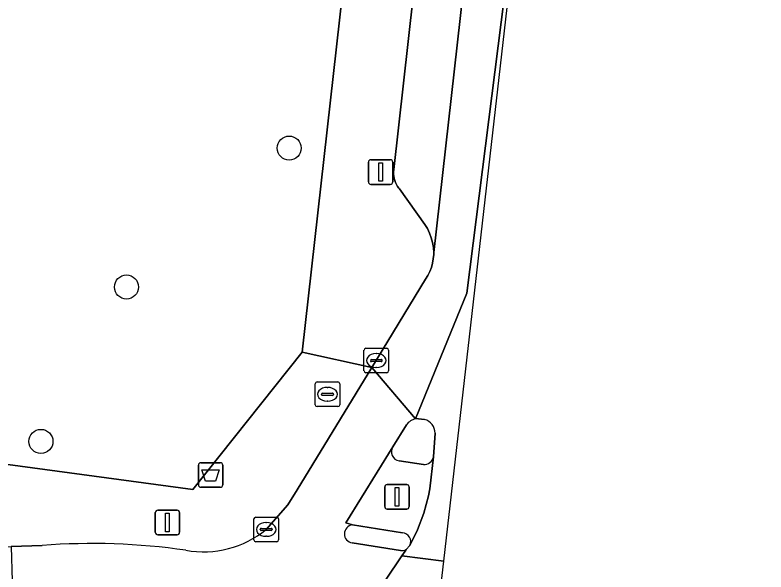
# Model space of a CAD drawing. Extents: x 161692 to 162379, y 380760 to 381678.
# Drawn here: x 162234.89 to 162265.4, y 380780.8 to 380803.45 of the extents above; entities that cross this region are included whole.
import ezdxf

# ---------------------------------------------------------------- set-up
doc = ezdxf.new("R2010")
doc.units = 0
for name, color, linetype in [('IMGEO_Afvalbak', 7, 'Continuous'), ('IMGEO_Boom', 7, 'Continuous'), ('IMGEO_Brandkraan', 7, 'Continuous'), ('IMGEO_Erf', 7, 'Continuous'), ('IMGEO_Fietspad_gesloten', 7, 'Continuous'), ('IMGEO_Kolk', 7, 'Continuous'), ('IMGEO_Lichtmast', 7, 'Continuous'), ('IMGEO_Parkeervlak_open', 7, 'Continuous'), ('IMGEO_Rijbaan_lokaal_gesloten', 7, 'Continuous'), ('IMGEO_Verkeerseiland_gesloten', 7, 'Continuous'), ('IMGEO_Verkeersregelinstallatiepaal', 7, 'Continuous'), ('IMGEO_Voetpad_open', 7, 'Continuous')]:
    doc.layers.add(name, color=color, linetype=linetype)

msp = doc.modelspace()

# ---------------------------------------------------------------- linework, layer by layer
at = {"layer": 'IMGEO_Afvalbak'}
for p, q in [((162242.339, 380784.343), (162242.339, 380785.143)), ((162242.339, 380785.143), (162242.339, 380784.343)), ((162242.439, 380785.243), (162243.229, 380785.243)), ((162243.229, 380785.243), (162242.439, 380785.243)), ((162243.329, 380785.143), (162243.329, 380784.343)), ((162243.329, 380784.343), (162243.329, 380785.143)), ((162243.229, 380784.243), (162242.439, 380784.243)), ((162242.439, 380784.243), (162243.229, 380784.243))]:
    msp.add_line(p, q, dxfattribs=at)
msp.add_lwpolyline([(162242.482, 380784.957), (162243.186, 380784.957), (162243.037, 380784.487), (162242.631, 380784.487), (162242.482, 380784.957)], dxfattribs=at)
for centre, start, end in [((162242.439, 380785.143), 90, 180), ((162242.439, 380785.143), 90, 180), ((162243.229, 380785.143), 0, 90), ((162243.229, 380785.143), 360, 90), ((162242.439, 380784.343), 180, 270), ((162242.439, 380784.343), 180, 270), ((162243.229, 380784.343), 270, 0), ((162243.229, 380784.343), 270, 0)]:
    msp.add_arc(centre, 0.1, start, end, dxfattribs=at)
at = {"layer": 'IMGEO_Boom'}
for centre in [(162246.03, 380798.036), (162239.418, 380792.387), (162235.942, 380786.11)]:
    msp.add_circle(centre, 0.489, dxfattribs=at)
at = {"layer": 'IMGEO_Brandkraan'}
for p, q in [((162247.085, 380787.6), (162247.085, 380788.452)), ((162247.16, 380788.526), (162248.012, 380788.526)), ((162248.086, 380788.452), (162248.086, 380787.6)), ((162247.387, 380788.069), (162247.785, 380788.069)), ((162247.573, 380788.306), (162247.598, 380788.306)), ((162247.344, 380788.02), (162247.344, 380788.032)), ((162247.782, 380787.983), (162247.384, 380787.983)), ((162247.828, 380788.032), (162247.828, 380788.02)), ((162248.012, 380787.526), (162247.16, 380787.526)), ((162247.596, 380787.746), (162247.571, 380787.746))]:
    msp.add_line(p, q, dxfattribs=at)
for points in [[(162247.085, 380787.6), (162247.085, 380788.452)], [(162247.16, 380788.526), (162248.012, 380788.526)], [(162248.086, 380788.452), (162248.086, 380787.6)], [(162248.012, 380787.526), (162247.16, 380787.526)]]:
    msp.add_lwpolyline(points, dxfattribs=at)
for centre, radius, start, end in [((162247.162, 380788.45), 0.0765, 91.552, 178.448), ((162247.162, 380788.45), 0.0765, 91.552, 178.448), ((162248.01, 380788.45), 0.0765, 1.552, 88.448), ((162248.01, 380788.45), 0.0765, 1.552, 88.448), ((162247.384, 380788.029), 0.0403, 85.8775, 175.7526), ((162247.789, 380788.031), 0.0386, 1.7309, 96.639), ((162247.381, 380788.019), 0.0366, 178.938, 274.7102), ((162247.785, 380788.026), 0.043, 264.8664, 352.4533), ((162247.162, 380787.602), 0.0765, 181.552, 268.448), ((162247.162, 380787.602), 0.0765, 181.552, 268.448), ((162248.01, 380787.602), 0.0765, 271.552, 358.448), ((162248.01, 380787.602), 0.0765, 271.552, 358.448)]:
    msp.add_arc(centre, radius, start, end, dxfattribs=at)
for centre, major_axis, ratio, start_param, end_param in [((162247.572, 380788.026), (-0.387, 0.002), 0.722429, 4.712389, 7.853982), ((162247.597, 380788.026), (-0.39, 0.002), 0.717154, 1.570796, 4.712389)]:
    msp.add_ellipse(centre, major_axis=major_axis, ratio=ratio, start_param=start_param, end_param=end_param, dxfattribs=at)
at = {"layer": 'IMGEO_Erf'}
msp.add_lwpolyline([(162203.847, 380789.736), (162233.587, 380785.305), (162242.108, 380784.149), (162246.56, 380789.741), (162249.602, 380816.878), (162249.47, 380816.884), (162249.361, 380816.897), (162246.653, 380817.219), (162246.716, 380820.995), (162246.77, 380824.269), (162250.291, 380823.85), (162251.938, 380837.39), (162252.733, 380846.078), (162253.066, 380849.15)], dxfattribs=at)
at = {"layer": 'IMGEO_Fietspad_gesloten'}
for points in [[(162251.168, 380787.021), (162249.39, 380789.116), (162246.35, 380784.142), (162245.978, 380783.533), (162245.098, 380782.531)], [(162248.603, 380782.715), (162248.337, 380782.795), (162250.238, 380785.892), (162250.798, 380786.788)], [(162250.558, 380781.677), (162248.589, 380781.982)], [(162235.998, 380781.878), (162234.739, 380781.832), (162234.771, 380780.432), (162234.785, 380779.843), (162238.439, 380779.974), (162242.769, 380779.566)], [(162250.613, 380781.461), (162250.737, 380781.647), (162250.779, 380781.71)], [(162246.931, 380778.227), (162248.484, 380779.13), (162249.949, 380780.468), (162250.613, 380781.461)]]:
    msp.add_lwpolyline(points, dxfattribs=at)
for centre, radius, start, end in [((162251.248, 380786.483), 0.544, 98.4887, 145.911), ((162248.64, 380782.348), 0.369, 95.7737, 262.0379), ((162242.54, 380785.667), 4.047, 259.9418, 309.2099), ((162238.041, 380755.752), 26.206, 81.6805, 94.4717), ((162250.62, 380782.018), 0.346, 259.6678, 297.3176)]:
    msp.add_arc(centre, radius, start, end, dxfattribs=at)
at = {"layer": 'IMGEO_Kolk'}
for p, q in [((162249.144, 380789.899), (162249.996, 380789.899)), ((162249.069, 380788.973), (162249.069, 380789.825)), ((162249.557, 380789.679), (162249.582, 380789.679)), ((162250.07, 380789.825), (162250.07, 380788.973)), ((162249.328, 380789.393), (162249.328, 380789.405)), ((162249.766, 380789.356), (162249.368, 380789.356)), ((162249.371, 380789.442), (162249.769, 380789.442)), ((162249.812, 380789.405), (162249.812, 380789.393)), ((162249.58, 380789.119), (162249.555, 380789.119)), ((162249.996, 380788.899), (162249.144, 380788.899)), ((162244.597, 380782.105), (162244.597, 380782.957)), ((162244.672, 380783.031), (162245.524, 380783.031)), ((162245.598, 380782.957), (162245.598, 380782.105)), ((162244.899, 380782.574), (162245.297, 380782.574)), ((162245.085, 380782.811), (162245.11, 380782.811)), ((162244.856, 380782.525), (162244.856, 380782.537)), ((162245.294, 380782.488), (162244.896, 380782.488)), ((162245.34, 380782.537), (162245.34, 380782.525)), ((162245.524, 380782.031), (162244.672, 380782.031)), ((162245.108, 380782.251), (162245.083, 380782.251))]:
    msp.add_line(p, q, dxfattribs=at)
for points in [[(162249.144, 380789.899), (162249.996, 380789.899)], [(162249.069, 380788.973), (162249.069, 380789.825)], [(162250.07, 380789.825), (162250.07, 380788.973)], [(162249.996, 380788.899), (162249.144, 380788.899)], [(162244.597, 380782.105), (162244.597, 380782.957)], [(162244.672, 380783.031), (162245.524, 380783.031)], [(162245.598, 380782.957), (162245.598, 380782.105)], [(162245.524, 380782.031), (162244.672, 380782.031)]]:
    msp.add_lwpolyline(points, dxfattribs=at)
for centre, radius, start, end in [((162249.146, 380789.823), 0.0765, 91.552, 178.448), ((162249.146, 380789.823), 0.0765, 91.552, 178.448), ((162249.994, 380789.823), 0.0765, 1.552, 88.448), ((162249.994, 380789.823), 0.0765, 1.552, 88.448), ((162249.368, 380789.402), 0.0403, 85.8775, 175.7526), ((162249.365, 380789.392), 0.0366, 178.938, 274.7102), ((162249.769, 380789.399), 0.043, 264.8664, 352.4533), ((162249.773, 380789.404), 0.0386, 1.7309, 96.639), ((162249.146, 380788.975), 0.0765, 181.552, 268.448), ((162249.146, 380788.975), 0.0765, 181.552, 268.448), ((162249.994, 380788.975), 0.0765, 271.552, 358.448), ((162249.994, 380788.975), 0.0765, 271.552, 358.448), ((162244.674, 380782.955), 0.0765, 91.552, 178.448), ((162244.674, 380782.955), 0.0765, 91.552, 178.448), ((162245.522, 380782.955), 0.0765, 1.552, 88.448), ((162245.522, 380782.955), 0.0765, 1.552, 88.448), ((162244.896, 380782.534), 0.0403, 85.8775, 175.7526), ((162245.301, 380782.536), 0.0386, 1.7309, 96.639), ((162244.893, 380782.524), 0.0366, 178.938, 274.7102), ((162245.297, 380782.531), 0.043, 264.8664, 352.4533), ((162244.674, 380782.107), 0.0765, 181.552, 268.448), ((162244.674, 380782.107), 0.0765, 181.552, 268.448), ((162245.522, 380782.107), 0.0765, 271.552, 358.448), ((162245.522, 380782.107), 0.0765, 271.552, 358.448)]:
    msp.add_arc(centre, radius, start, end, dxfattribs=at)
for centre, major_axis, ratio, start_param, end_param in [((162249.556, 380789.399), (-0.387, 0.002), 0.722429, 4.712389, 7.853982), ((162249.581, 380789.399), (-0.39, 0.002), 0.717154, 1.570796, 4.712389), ((162245.084, 380782.531), (-0.387, 0.002), 0.722429, 4.712389, 7.853982), ((162245.109, 380782.531), (-0.39, 0.002), 0.717154, 1.570796, 4.712389)]:
    msp.add_ellipse(centre, major_axis=major_axis, ratio=ratio, start_param=start_param, end_param=end_param, dxfattribs=at)
at = {"layer": 'IMGEO_Lichtmast'}
for p, q in [((162249.347, 380797.562), (162250.137, 380797.562)), ((162250.137, 380797.562), (162249.347, 380797.562)), ((162249.247, 380796.662), (162249.247, 380797.462)), ((162249.247, 380797.462), (162249.247, 380796.662)), ((162250.237, 380797.462), (162250.237, 380796.662)), ((162250.237, 380796.662), (162250.237, 380797.462)), ((162250.137, 380796.562), (162249.347, 380796.562)), ((162249.347, 380796.562), (162250.137, 380796.562))]:
    msp.add_line(p, q, dxfattribs=at)
msp.add_lwpolyline([(162249.667, 380797.437), (162249.817, 380797.437), (162249.817, 380796.687), (162249.667, 380796.687), (162249.667, 380797.437)], dxfattribs=at)
for centre, start, end in [((162249.347, 380797.462), 90, 180), ((162249.347, 380797.462), 90, 180), ((162250.137, 380797.462), 0, 90), ((162250.137, 380797.462), 360, 90), ((162249.347, 380796.662), 180, 270), ((162249.347, 380796.662), 180, 270), ((162250.137, 380796.662), 270, 0), ((162250.137, 380796.662), 270, 0)]:
    msp.add_arc(centre, 0.1, start, end, dxfattribs=at)
at = {"layer": 'IMGEO_Parkeervlak_open'}
msp.add_lwpolyline([(162252.052, 380813.04), (162250.28, 380797.159), (162250.272, 380797.069), (162250.272, 380796.98), (162250.281, 380796.89), (162250.297, 380796.802), (162250.32, 380796.715), (162250.352, 380796.631), (162250.391, 380796.55), (162250.437, 380796.473), (162250.489, 380796.4), (162250.51, 380796.374), (162251.544, 380794.932), (162251.644, 380794.764), (162251.73, 380794.581), (162251.8, 380794.392), (162251.853, 380794.197), (162251.889, 380793.998), (162251.906, 380793.797), (162254.411, 380816.092)], dxfattribs=at)
at = {"layer": 'IMGEO_Rijbaan_lokaal_gesloten'}
msp.add_lwpolyline([(162262.388, 380869.467), (162265.402, 380896.848), (162263.627, 380897.024), (162263.491, 380895.866), (162263.349, 380894.767), (162263.323, 380894.559), (162262.049, 380884.668), (162261.784, 380882.331), (162259.989, 380866.489), (162255.69, 380827.561), (162254.411, 380816.092), (162251.906, 380793.797), (162251.904, 380793.708), (162251.886, 380793.53), (162251.854, 380793.354), (162251.805, 380793.181), (162251.741, 380793.014), (162251.663, 380792.853), (162251.57, 380792.7), (162249.39, 380789.116), (162251.168, 380787.021), (162253.254, 380792.139), (162255.659, 380811.188), (162258.173, 380832.558)], close=True, dxfattribs=at)
for points in [[(162252.312, 380781.239), (162258.173, 380832.558), (162255.659, 380811.188), (162253.254, 380792.139), (162251.168, 380787.021)], [(162251.277, 380787.026), (162251.527, 380787)], [(162251.96, 380786.449), (162251.895, 380785.486), (162251.746, 380784.178), (162251.687, 380783.893), (162251.495, 380783.196), (162251.243, 380782.519), (162250.935, 380781.877), (162250.779, 380781.71), (162250.737, 380781.647), (162250.613, 380781.461), (162252.312, 380781.239)], [(162252.312, 380781.239), (162250.613, 380781.461), (162249.949, 380780.468), (162248.484, 380779.13), (162246.931, 380778.227), (162246.229, 380778.022), (162246.144, 380778), (162245.626, 380777.916), (162244.56, 380777.787), (162242.954, 380777.811), (162242.623, 380777.828), (162251.737, 380776.205), (162251.737, 380776.205), (162252.312, 380781.239)]]:
    msp.add_lwpolyline(points, dxfattribs=at)
for centre, radius, start, end in [((162251.25, 380786.435), 0.592, 87.3363, 97.9165), ((162251.379, 380786.438), 0.581, 1.0771, 75.2465)]:
    msp.add_arc(centre, radius, start, end, dxfattribs=at)
at = {"layer": 'IMGEO_Verkeerseiland_gesloten'}
for points in [[(162251.527, 380787), (162251.277, 380787.026)], [(162250.798, 380786.788), (162250.238, 380785.892)], [(162251.895, 380785.486), (162251.96, 380786.449)], [(162250.492, 380785.316), (162251.481, 380785.174)], [(162250.635, 380782.394), (162248.603, 380782.715)], [(162248.589, 380781.982), (162250.558, 380781.677)], [(162250.779, 380781.71), (162250.935, 380781.877)]]:
    msp.add_lwpolyline(points, dxfattribs=at)
for centre, radius, start, end in [((162251.248, 380786.483), 0.544, 98.4887, 145.911), ((162251.25, 380786.435), 0.592, 87.3363, 97.9165), ((162251.379, 380786.438), 0.581, 1.0771, 75.2465), ((162250.573, 380785.696), 0.389, 149.6945, 257.8978), ((162251.519, 380785.554), 0.382, 264.2713, 349.7337), ((162248.64, 380782.348), 0.369, 95.7737, 262.0379), ((162250.605, 380782.031), 0.364, 334.9496, 85.3011), ((162250.62, 380782.018), 0.346, 259.6678, 297.3176)]:
    msp.add_arc(centre, radius, start, end, dxfattribs=at)
at = {"layer": 'IMGEO_Verkeersregelinstallatiepaal'}
for p, q in [((162249.913, 380783.457), (162249.913, 380784.257)), ((162249.913, 380784.257), (162249.913, 380783.457)), ((162250.013, 380784.357), (162250.803, 380784.357)), ((162250.803, 380784.357), (162250.013, 380784.357)), ((162250.903, 380784.257), (162250.903, 380783.457)), ((162250.903, 380783.457), (162250.903, 380784.257)), ((162240.589, 380782.413), (162240.589, 380783.213)), ((162240.589, 380783.213), (162240.589, 380782.413)), ((162240.689, 380783.313), (162241.479, 380783.313)), ((162241.479, 380783.313), (162240.689, 380783.313)), ((162241.579, 380783.213), (162241.579, 380782.413)), ((162241.579, 380782.413), (162241.579, 380783.213)), ((162250.803, 380783.357), (162250.013, 380783.357)), ((162250.013, 380783.357), (162250.803, 380783.357)), ((162241.479, 380782.313), (162240.689, 380782.313)), ((162240.689, 380782.313), (162241.479, 380782.313))]:
    msp.add_line(p, q, dxfattribs=at)
for points in [[(162250.333, 380784.232), (162250.483, 380784.232), (162250.483, 380783.482), (162250.333, 380783.482), (162250.333, 380784.232)], [(162241.009, 380783.188), (162241.159, 380783.188), (162241.159, 380782.438), (162241.009, 380782.438), (162241.009, 380783.188)]]:
    msp.add_lwpolyline(points, dxfattribs=at)
for centre, start, end in [((162250.013, 380784.257), 90, 180), ((162250.013, 380784.257), 90, 180), ((162250.803, 380784.257), 0, 90), ((162250.803, 380784.257), 360, 90), ((162240.689, 380783.213), 90, 180), ((162240.689, 380783.213), 90, 180), ((162241.479, 380783.213), 0, 90), ((162241.479, 380783.213), 360, 90), ((162250.013, 380783.457), 180, 270), ((162250.013, 380783.457), 180, 270), ((162250.803, 380783.457), 270, 0), ((162250.803, 380783.457), 270, 0), ((162240.689, 380782.413), 180, 270), ((162240.689, 380782.413), 180, 270), ((162241.479, 380782.413), 270, 0), ((162241.479, 380782.413), 270, 0)]:
    msp.add_arc(centre, 0.1, start, end, dxfattribs=at)
at = {"layer": 'IMGEO_Voetpad_open'}
for points in [[(162249.602, 380816.878), (162246.56, 380789.741), (162249.39, 380789.116), (162251.57, 380792.7), (162251.663, 380792.853), (162251.741, 380793.014), (162251.805, 380793.181), (162251.854, 380793.354), (162251.886, 380793.53), (162251.904, 380793.708), (162251.906, 380793.797), (162251.889, 380793.998), (162251.853, 380794.197), (162251.8, 380794.392), (162251.73, 380794.581), (162251.644, 380794.764), (162251.544, 380794.932), (162250.51, 380796.374), (162250.489, 380796.4), (162250.437, 380796.473), (162250.391, 380796.55), (162250.352, 380796.631), (162250.32, 380796.715), (162250.297, 380796.802), (162250.281, 380796.89), (162250.272, 380796.98), (162250.272, 380797.069), (162250.28, 380797.159), (162252.052, 380813.04)], [(162245.098, 380782.531), (162245.978, 380783.533), (162246.35, 380784.142), (162249.39, 380789.116), (162246.56, 380789.741), (162242.108, 380784.149), (162233.587, 380785.305), (162203.847, 380789.736), (162189.165, 380791.629), (162166.17, 380794.752)], [(162250.238, 380785.892), (162248.337, 380782.795), (162248.603, 380782.715), (162250.635, 380782.394)], [(162250.935, 380781.877), (162251.243, 380782.519), (162251.495, 380783.196), (162251.687, 380783.893), (162251.746, 380784.178), (162251.895, 380785.486)], [(162251.481, 380785.174), (162250.492, 380785.316)], [(162214.637, 380783.454), (162226.161, 380781.83), (162229.2, 380781.575), (162234.739, 380781.832), (162235.998, 380781.878)]]:
    msp.add_lwpolyline(points, dxfattribs=at)
for centre, radius, start, end in [((162250.573, 380785.696), 0.389, 149.6945, 257.8978), ((162251.519, 380785.554), 0.382, 264.2713, 349.7337), ((162242.54, 380785.667), 4.047, 259.9418, 309.2099), ((162250.605, 380782.031), 0.364, 334.9496, 85.3011), ((162238.041, 380755.752), 26.206, 81.6805, 94.4717)]:
    msp.add_arc(centre, radius, start, end, dxfattribs=at)

doc.saveas('drawing.dxf')
